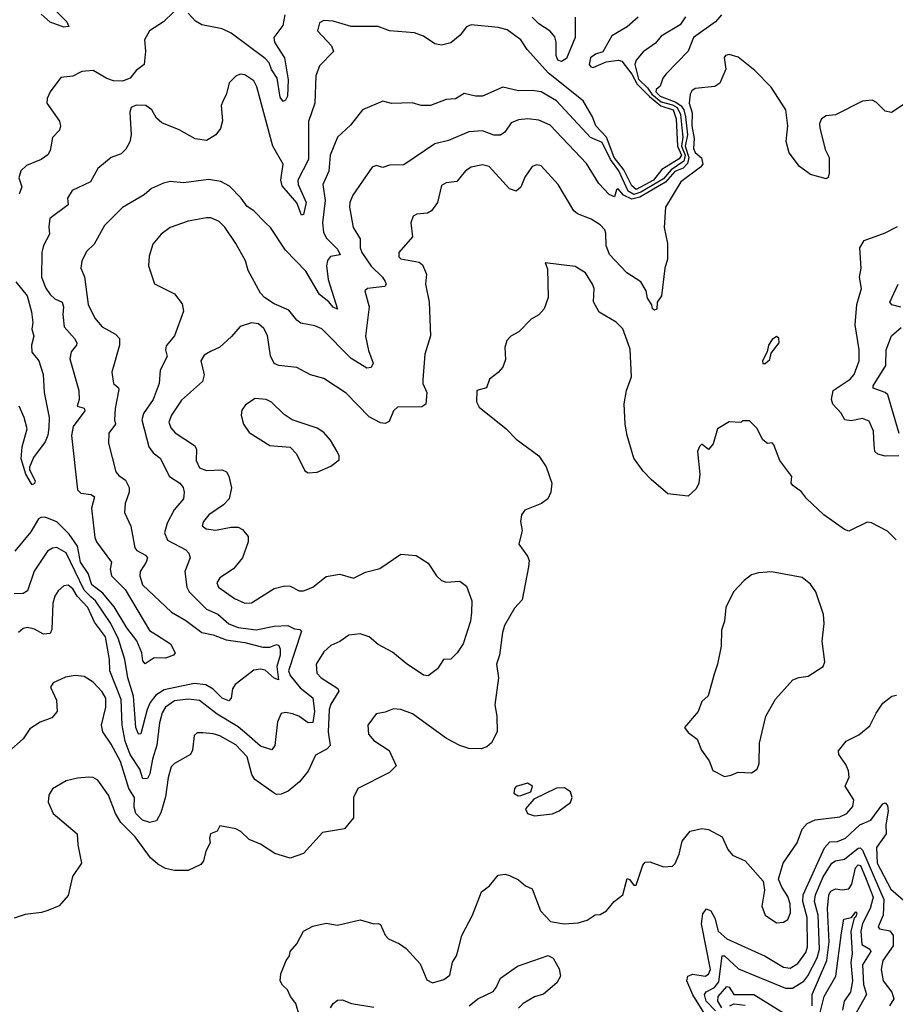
# Model space of a CAD drawing. Extents: x 1603745 to 1745082, y 385868 to 533966.
# Tile 443 of 646: x 1704320 to 1708190, y 450701 to 455054. Entities that reach past the tile are written whole.
import ezdxf

# ---------------------------------------------------------------- set-up
doc = ezdxf.new("R2010")
doc.units = 0

msp = doc.modelspace()

# ---------------------------------------------------------------- linework, layer by layer
at = {"layer": '0CON20XD'}
for points in [[(1707421.9, 455075), (1707395.7, 455045), (1707298.4, 454975), (1707273.8, 454915), (1707177.7, 454815), (1707162.7, 454795), (1707150.7, 454759.3), (1707132.5, 454745), (1707132, 454735), (1707151.4, 454715), (1707219.5, 454689.5), (1707243.2, 454673.2), (1707254.8, 454655), (1707263.3, 454625), (1707270.9, 454545), (1707261.7, 454495), (1707277.1, 454445), (1707272.2, 454417.8), (1707252.3, 454397.7), (1707215, 454382.4), (1707174.2, 454335.8), (1707060.2, 454269.8), (1707025, 454260.2), (1706988, 454278), (1706965, 454306.7), (1706958, 454302), (1706948.8, 454271.2), (1706925, 454280.5), (1706879.6, 454329.6), (1706825, 454418.5), (1706665, 454586.9), (1706615, 454609.2), (1706565.4, 454615.4), (1706525, 454610.4), (1706491.9, 454598.1), (1706463.9, 454556.1), (1706445, 454543.3), (1706415, 454543.1), (1706365, 454562), (1706305, 454558.7), (1706215, 454520), (1706155, 454504.5), (1706018.3, 454411.7), (1705955, 454411.1), (1705925, 454400.8), (1705895, 454408.6), (1705877.9, 454402.1), (1705791.8, 454278.2), (1705778.8, 454245), (1705778.4, 454225), (1705793.5, 454135), (1705824.7, 454085), (1705825.3, 454045), (1705832.2, 454025), (1705873.9, 453963.9), (1705924.2, 453915), (1705935.8, 453895.8), (1705940, 453885), (1705933.3, 453875), (1705857.5, 453865), (1705845.8, 453855), (1705864.6, 453785), (1705848.7, 453655), (1705861.9, 453591.9), (1705882.2, 453535), (1705873.4, 453516.6), (1705855, 453513.5), (1705785, 453556.2), (1705655, 453687.8), (1705625, 453700.6), (1705562.4, 453712.4), (1705544.4, 453725), (1705509.3, 453769.3), (1705445, 453797.5), (1705401.4, 453825), (1705384.4, 453845), (1705330, 453945), (1705317.7, 453987.7), (1705275, 454064.4), (1705226.2, 454136.2), (1705201.2, 454161.2), (1705165, 454177.8), (1705145, 454178.1), (1705065, 454162.7), (1704984.7, 454135.3), (1704945, 454105.8), (1704907.9, 454062.1), (1704892, 454008), (1704889.2, 453965), (1704915.7, 453885.7), (1705005, 453842.5), (1705038.3, 453798.3), (1705044, 453765), (1705005, 453656.2), (1704967.9, 453612.1), (1704964.3, 453595), (1704971.2, 453565), (1704940.5, 453505), (1704936.9, 453445), (1704910, 453375), (1704867.2, 453312.8), (1704859.6, 453285), (1704891.2, 453165), (1704909.7, 453139.7), (1704940.5, 453115), (1704982.9, 453035), (1705028.6, 453005), (1705041.9, 452985), (1705046.9, 452965), (1705044.3, 452935), (1705003.1, 452886.9), (1704971.8, 452828.2), (1704959.4, 452785), (1704973.3, 452753.3), (1705055, 452710), (1705067.8, 452695), (1705073.1, 452675), (1705049.6, 452615), (1705058.9, 452545), (1705069.2, 452525), (1705145, 452447.8), (1705196.1, 452426.1), (1705245, 452383.6), (1705286.3, 452366.3), (1705365, 452356.1), (1705445, 452372.9), (1705505, 452375.5), (1705535, 452360.8), (1705558, 452358), (1705565, 452350), (1705508, 452175), (1705515, 452154.7), (1705560, 452100), (1705615.2, 452055.2), (1705623.5, 451995), (1705615, 451947.1), (1705595, 451944.8), (1705554.2, 451974.2), (1705526, 451985), (1705495, 451990.5), (1705475, 451986), (1705459.6, 451950.4), (1705448.2, 451845), (1705435, 451826.5), (1705385, 451841.6), (1705324.7, 451894.7), (1705285, 451928), (1705193.2, 451983.2), (1705115, 452044.2), (1705065, 452050), (1705005, 452042.5), (1704965, 452015.3), (1704949.7, 451990.3), (1704937.6, 451945), (1704926.9, 451846.9), (1704906.8, 451785), (1704895, 451720), (1704885, 451699.1), (1704865, 451697.6), (1704851.2, 451741.2), (1704808.2, 451805), (1704786.1, 451865), (1704772.7, 451935), (1704768.5, 452048.5), (1704718.8, 452175), (1704716.8, 452225), (1704698.7, 452325), (1704650.2, 452390.2), (1704620.7, 452455), (1704574.8, 452505), (1704555, 452538.2), (1704535, 452554.2), (1704515, 452551.3), (1704490.5, 452529.5), (1704474.8, 452505.2), (1704467.2, 452475), (1704462.6, 452357.4), (1704455, 452340), (1704425, 452337.9), (1704385, 452359.3), (1704355, 452366.9), (1704335, 452362.5), (1704315.3, 452344.7)], [(1705000.9, 455089.1), (1704955.6, 455044.4), (1704893.3, 455005), (1704872, 454965), (1704875.8, 454915), (1704870, 454855), (1704835, 454828.8), (1704808.8, 454795), (1704775, 454781.5), (1704735, 454783.8), (1704705, 454793.8), (1704645, 454829.2), (1704595.4, 454824.6), (1704555, 454804.5), (1704502.4, 454797.6), (1704455.5, 454734.5), (1704441.4, 454705), (1704440, 454685), (1704495.6, 454605), (1704500.6, 454585), (1704495.8, 454565), (1704465, 454533.3), (1704455.5, 454475), (1704444.1, 454455.9), (1704415, 454435.5), (1704350.1, 454409.9), (1704325.5, 454385), (1704315.6, 454355), (1704329.5, 454315), (1704317.6, 454282.4)], [(1704478.2, 455095), (1704528.8, 455045), (1704536.6, 455023.4), (1704515, 455020), (1704455, 455042.3), (1704415, 455077.7)], [(1705491.4, 455075), (1705482.4, 455027.6), (1705443.1, 454975), (1705446.7, 454955), (1705461.3, 454931.3), (1705489.7, 454885), (1705507.2, 454787.3), (1705503, 454715), (1705495, 454697.3), (1705485, 454691.5), (1705471.2, 454711.2), (1705457.6, 454795), (1705433.2, 454833.2), (1705422.7, 454862.7), (1705405, 454882.7), (1705255, 454994.4), (1705215, 455012.9), (1705125, 455030.8), (1705097.6, 455047.6), (1705065, 455082)], [(1707053.3, 455065), (1707005, 455022.7), (1706937.4, 454982.6), (1706897.9, 454912.1), (1706865, 454901.3), (1706843.5, 454885), (1706837.5, 454855), (1706844.7, 454844.7), (1706855, 454842.8), (1706912.1, 454867.9), (1706965, 454874.2), (1706980.8, 454870.8), (1707025, 454813.5), (1707049.2, 454769.2), (1707103.6, 454713.6), (1707153.1, 454673.1), (1707208.2, 454655), (1707221.5, 454615), (1707226.6, 454495), (1707244.5, 454455), (1707235, 454438.9), (1707158.4, 454391.6), (1707121.7, 454345), (1707045, 454303.8), (1707025, 454319.8), (1706990.2, 454390.2), (1706947.3, 454445), (1706913.8, 454533.8), (1706866.5, 454585), (1706851, 454625), (1706811, 454695), (1706656.7, 454816.7), (1706562.5, 454922.5), (1706534.6, 454965), (1706475, 455009.5), (1706435, 455019.4), (1706315, 455031.4), (1706295, 455022.5), (1706266.9, 454985), (1706225, 454951.4), (1706185, 454941.4), (1706155, 454947.5), (1706105, 454980.5), (1706065, 454995.5), (1705955, 455004.4), (1705905, 455023.1), (1705785, 455023.1), (1705705, 455047.9), (1705665, 455050.8), (1705645, 455040), (1705636, 455005), (1705698, 454938), (1705707.2, 454912.8), (1705645, 454850), (1705629.2, 454805), (1705624.6, 454685), (1705595.9, 454604.1), (1705596, 454435), (1705549.3, 454345), (1705551.3, 454325), (1705585.8, 454245.8), (1705575, 454193.1), (1705565, 454189.4), (1705545, 454243.8), (1705479.8, 454319.8), (1705474.8, 454345), (1705485.2, 454415), (1705438.9, 454495), (1705367.6, 454757.6), (1705355, 454784.2), (1705315, 454810.6), (1705295, 454812.9), (1705275.7, 454804.3), (1705245.8, 454774.2), (1705234.4, 454725.6), (1705218.3, 454691.7), (1705210.8, 454675), (1705215.9, 454605.9), (1705207.3, 454572.7), (1705187.5, 454545), (1705145, 454520), (1705095, 454527.5), (1705025, 454566.2), (1704947.9, 454597.9), (1704925, 454618.8), (1704904.3, 454655), (1704878, 454675), (1704835, 454675.4), (1704813.3, 454665), (1704807.5, 454645), (1704812.1, 454545), (1704806.7, 454513.3), (1704788.7, 454481.3), (1704768.7, 454461.3), (1704724, 454445), (1704665, 454396.5), (1704632.7, 454337.3), (1704551.4, 454298.6), (1704531.4, 454265), (1704534, 454235), (1704452.9, 454175), (1704448.2, 454138.2), (1704452.5, 454105), (1704425.5, 454055), (1704417.9, 454025), (1704417.2, 453915), (1704435, 453866.9), (1704455, 453839.5), (1704475, 453819.6), (1704507.8, 453805), (1704513.1, 453785), (1704510.2, 453750.2), (1704516.3, 453696.4), (1704562.2, 453645), (1704572.2, 453625), (1704571.1, 453615), (1704547.7, 453585), (1704541.5, 453555), (1704581.1, 453415), (1704583.2, 453375), (1704573.6, 453345), (1704605, 453336.2), (1704608.4, 453325), (1704555.8, 453255), (1704549.1, 453215), (1704576.1, 452976.1), (1704590.8, 452960.8), (1704635.3, 452955.3), (1704650.9, 452945), (1704638, 452895), (1704651.6, 452765), (1704660.3, 452745), (1704726.2, 452655), (1704720.3, 452625), (1704725.9, 452595), (1704786.2, 452535), (1704894, 452354), (1704925, 452333.8), (1704986.2, 452295), (1705007.5, 452255), (1705000, 452245), (1704965, 452231.5), (1704915, 452232.9), (1704875, 452205.7), (1704865, 452220), (1704860, 452255), (1704837.5, 452307.5), (1704793.4, 452365), (1704738.3, 452458.3), (1704688, 452518), (1704638.3, 452555), (1704623.3, 452605), (1704589.2, 452655), (1704576.2, 452726.2), (1704538.7, 452778.7), (1704485, 452834.4), (1704435, 452853.5), (1704416.1, 452853.9), (1704403.2, 452846.8), (1704369.7, 452790.3), (1704298.5, 452705)], [(1706774.5, 455065), (1706774.9, 454975), (1706737.1, 454882.9), (1706715, 454868.4), (1706698.7, 454875), (1706690.4, 454895), (1706691.7, 454955), (1706685, 454977.8), (1706665, 455003.3), (1706615, 455035.6), (1706585.4, 455065)], [(1707263, 455067), (1707239.4, 455030.6), (1707155, 454980.9), (1707129.6, 454950.4), (1707075, 454912.1), (1707045, 454875.5), (1707038.9, 454855), (1707055, 454790.7), (1707095, 454752.2), (1707113.9, 454723.9), (1707155, 454690.9), (1707205, 454677.7), (1707226.1, 454665), (1707240, 454635), (1707246, 454576)], [(1708225, 454676.7), (1708173.6, 454643.6), (1708145, 454650), (1708107.3, 454687.3), (1708087.3, 454697.3), (1708045, 454692.9), (1707925, 454633.3), (1707885, 454628.9), (1707863.3, 454615), (1707855.5, 454595), (1707856.5, 454575), (1707879.5, 454479.5), (1707897.5, 454445), (1707898, 454375), (1707893.6, 454356.4), (1707885, 454350), (1707815, 454368.8), (1707766, 454405), (1707720.6, 454465), (1707708.1, 454515), (1707715.4, 454585), (1707705.4, 454655.4), (1707641.2, 454755), (1707568.8, 454828.8), (1707495, 454887.5), (1707455, 454899.4), (1707440, 454895), (1707433.9, 454886.1), (1707440.8, 454835), (1707415, 454773.8), (1707391.7, 454758.3), (1707305, 454748.9), (1707290.9, 454739.1), (1707283.8, 454725), (1707279.4, 454685), (1707292, 454642), (1707291.1, 454585), (1707301.1, 454528.9), (1707298.2, 454485), (1707305, 454467.1), (1707333.5, 454443.5), (1707339.3, 454415), (1707328.7, 454401.3), (1707242.5, 454337.5), (1707174.7, 454225), (1707168.9, 454135), (1707182.5, 454065), (1707182.7, 453995), (1707171.8, 453955), (1707156.6, 453833.4), (1707136.7, 453805), (1707135.8, 453774.2), (1707125, 453770), (1707117.5, 453775), (1707113.3, 453793.3), (1707095, 453822.5), (1707088.1, 453855), (1707065.6, 453895), (1707003.5, 453935), (1706926.4, 454016.4), (1706911.7, 454055), (1706910.4, 454109.6), (1706905.4, 454125), (1706885, 454146.9), (1706845, 454172.5), (1706785.4, 454195.4), (1706769.4, 454209.4), (1706700, 454325), (1706625, 454407.5), (1706605, 454411.4), (1706585, 454404.2), (1706552.9, 454357.1), (1706535, 454313.3), (1706514.2, 454295.8), (1706485, 454305.6), (1706395, 454405.4), (1706365, 454412.5), (1706315, 454402.1), (1706290, 454385), (1706252, 454338), (1706205, 454332.5), (1706185, 454320.8), (1706167.1, 454245), (1706140.7, 454209.3), (1706121.7, 454198.3), (1706075.7, 454194.3), (1706058.8, 454185), (1706049.2, 454155), (1706055.5, 454094.5), (1705995.8, 454025), (1705995.9, 454005.9), (1706005, 453996.2), (1706085, 453982.5), (1706100, 453970), (1706118.3, 453928.3), (1706114.2, 453885), (1706129.2, 453805), (1706136.4, 453656.4), (1706110, 453575), (1706101.7, 453461.7), (1706102.5, 453445), (1706119.1, 453405), (1706115.4, 453354.6), (1706097.9, 453342.1), (1705989.6, 453340.4), (1705971.9, 453325), (1705952.5, 453277.5), (1705935, 453268.1), (1705915, 453272.2), (1705865, 453298.5), (1705762.4, 453402.4), (1705665, 453468.2), (1705605, 453484.5), (1705545, 453516.5), (1705465, 453525.4), (1705445, 453533.3), (1705428.5, 453568.5), (1705415, 453657.5), (1705398.8, 453688.8), (1705375, 453709.1), (1705345, 453713.6), (1705295, 453697.1), (1705256.9, 453653.1), (1705205, 453606.7), (1705162.8, 453587.2)], [(1707246, 454576), (1707251.4, 454535), (1707245.1, 454495), (1707261.4, 454455), (1707255, 454427.8), (1707199.4, 454390.6), (1707165, 454350.4), (1707065, 454290.6), (1707035, 454281), (1707009, 454295), (1706967.5, 454385), (1706931, 454435), (1706895, 454510.9), (1706842.9, 454532.9), (1706692.7, 454695), (1706625, 454734.7), (1706585, 454740.9), (1706525, 454739.2), (1706455, 454755.5), (1706365, 454715.6), (1706335, 454715.5), (1706285, 454726.9), (1706246.1, 454703.9), (1706205, 454700.4), (1706135, 454673.8), (1706094.6, 454674.6), (1706055, 454686.9), (1705963.3, 454683.3), (1705925, 454694), (1705835, 454655.7), (1705782.4, 454587.6), (1705725.3, 454534.7), (1705691.6, 454455), (1705685.7, 454384.3), (1705659.7, 454325), (1705669.8, 454255), (1705658.1, 454155), (1705663.3, 454115), (1705675, 454090), (1705725, 454040), (1705737.1, 454015), (1705693.4, 454006.6), (1705680.2, 453989.8), (1705676.1, 453965), (1705683.4, 453905), (1705725, 453773.8), (1705705, 453783.4), (1705686.6, 453806.6), (1705645, 453838.9), (1705585, 453942.3), (1705495, 454034.5), (1705428.9, 454135), (1705406, 454156), (1705355, 454209.2), (1705325, 454228.6), (1705299.1, 454265), (1705247.4, 454317.4), (1705208.7, 454338.7), (1705155, 454347.1), (1705045, 454332.1), (1704985, 454338.8), (1704955, 454331.5), (1704902.7, 454307.3), (1704870.2, 454279.8), (1704775, 454223.1), (1704695, 454144.3), (1704648.9, 454061.1), (1704615, 454028.8), (1704595, 453986.7), (1704590, 453955), (1704606.8, 453916.8), (1704623.3, 453795), (1704651.8, 453735), (1704685, 453695.5), (1704744, 453664), (1704761.5, 453645), (1704760.8, 453615), (1704726.7, 453495), (1704734.3, 453445), (1704756.9, 453426.9), (1704758.8, 453418.8), (1704742.7, 453335), (1704738.8, 453285), (1704743.1, 453265), (1704714.6, 453225.4), (1704712.1, 453182.1), (1704745.5, 453055), (1704758.1, 453038.1), (1704787.4, 453017.4), (1704804.1, 452985), (1704804.6, 452965), (1704786.2, 452915), (1704783.6, 452875), (1704811.4, 452815), (1704829.6, 452719.6), (1704837.8, 452707.8), (1704876.5, 452686.5), (1704885.4, 452675), (1704879.4, 452655), (1704852.2, 452615), (1704850.9, 452595), (1704862.6, 452555), (1704990.4, 452435), (1705055, 452398), (1705125, 452345.3), (1705175, 452334), (1705232, 452312), (1705315, 452300.3), (1705395, 452280), (1705425, 452279.8), (1705455, 452291.7), (1705465, 452287.6), (1705471.3, 452271.3), (1705471.9, 452245), (1705456.6, 452195), (1705464.4, 452135.6), (1705445, 452142.2), (1705405, 452177.8), (1705385, 452182), (1705355, 452178.2), (1705272.5, 452115), (1705260.5, 452095), (1705255.4, 452055), (1705245, 452042.5), (1705215, 452053.8), (1705175, 452094.8), (1705142.8, 452112.8), (1705091, 452119), (1704958.8, 452091.2), (1704921.6, 452068.4), (1704896.2, 452035), (1704883, 452005), (1704855, 451896.9), (1704845, 451895.5), (1704834.1, 451924.1), (1704823.2, 452063.2), (1704797.5, 452145), (1704785.5, 452225), (1704757.4, 452315), (1704722.8, 452385), (1704654.6, 452484.6), (1704635, 452502.6), (1704605, 452531.5), (1704525, 452697), (1704485, 452720.8), (1704465, 452718.2), (1704443.3, 452705), (1704384.1, 452615.9), (1704355, 452528.9), (1704335, 452516.5), (1704295, 452515.7)], [(1708205, 453125.3), (1708145, 453124.1), (1708112.4, 453132.4), (1708099.5, 453145), (1708096, 453175), (1708093.8, 453235), (1708075, 453279.2), (1708045, 453290.5), (1707995, 453280.9), (1707966.7, 453285), (1707950, 453315), (1707914.1, 453354.1), (1707907.5, 453375), (1707915.5, 453415), (1707991.1, 453465), (1708008.2, 453485), (1708030, 453545), (1708029.6, 453595), (1708012.1, 453705), (1708020.4, 453795), (1708041.1, 453865), (1708032.3, 453915), (1708038.9, 453955), (1708032.5, 454045), (1708051.7, 454078.3), (1708145, 454111.1), (1708200, 454140)], [(1708193.8, 452755), (1708155, 452792.5), (1708085, 452830), (1708065, 452832.5), (1707985, 452793.3), (1707965, 452800), (1707873.3, 452865), (1707797.3, 452937.3), (1707775.9, 452965.9), (1707736.7, 452995), (1707730, 453005), (1707733.3, 453035), (1707678.8, 453105), (1707653.6, 453173.6), (1707645, 453182.5), (1707625, 453180), (1707605, 453196.7), (1707578.3, 453248.3), (1707545, 453280), (1707515, 453280), (1707507.5, 453272.5), (1707455, 453276.7), (1707404.2, 453245), (1707385, 453178.8), (1707365, 453153.3), (1707335, 453176.7), (1707325, 453167.5), (1707316.2, 453145), (1707325.5, 453045), (1707322.2, 453005), (1707310.3, 452979.7), (1707275, 452947.5), (1707185, 452957.5), (1707111.3, 453021.3), (1707075, 453058), (1707034.4, 453115), (1707005.4, 453215), (1706996.1, 453265), (1706991.5, 453355), (1707002.2, 453415), (1707024.4, 453475), (1707017.9, 453597.9), (1706985, 453687.1), (1706956.5, 453716.5), (1706880.5, 453760.5), (1706856.3, 453806.3), (1706858.6, 453865), (1706851.4, 453885), (1706820, 453935), (1706775, 453962), (1706641.7, 453978.3), (1706653, 453953), (1706655.7, 453825.7), (1706637.8, 453775), (1706615, 453749.4), (1706580.6, 453729.4), (1706525.5, 453674.5), (1706491.2, 453655), (1706473.3, 453635), (1706464.2, 453605), (1706467.8, 453552.2), (1706455, 453518), (1706435, 453494.4), (1706395.7, 453465), (1706383.6, 453426.4), (1706340, 453415), (1706338.8, 453365), (1706351.3, 453341.3), (1706470, 453245), (1706515, 453198.8), (1706614, 453125), (1706646.8, 453076.8), (1706671.9, 453005), (1706668.1, 452965), (1706654.2, 452935), (1706626.2, 452915), (1706552.5, 452885), (1706537.5, 452865), (1706534, 452835), (1706541.2, 452795), (1706526.7, 452735), (1706565, 452682.5), (1706572.3, 452662.3), (1706569.2, 452635), (1706540.9, 452489.1), (1706507.6, 452452.4), (1706462.9, 452375), (1706453.9, 452345), (1706440, 452245), (1706427.9, 452205), (1706435.6, 452145), (1706419.5, 452025), (1706429.1, 451975), (1706430, 451905), (1706405, 451857.1), (1706385, 451840), (1706359.6, 451830.4), (1706305, 451832.2), (1706264.6, 451844.6), (1706206.2, 451876.2), (1706056, 451985), (1706005, 452004.3), (1705972.7, 452007.3), (1705935, 451992), (1705895, 451985.8), (1705858.8, 451935), (1705861.2, 451895), (1705885, 451868), (1705952.4, 451822.4), (1705983.8, 451755), (1705955, 451725.8), (1705814.3, 451655), (1705795.7, 451615), (1705795.6, 451525), (1705755, 451476.9), (1705658.9, 451461.1), (1705575, 451367.5), (1705515, 451346.9), (1705448, 451368), (1705385, 451409.2), (1705335, 451430), (1705297.5, 451465), (1705275, 451477.5), (1705205, 451490), (1705193, 451467), (1705163.8, 451455), (1705158.8, 451435), (1705162.5, 451415), (1705142.1, 451377.9), (1705131.9, 451335), (1705120.4, 451319.6), (1705065, 451292.9), (1705005, 451292.3), (1704965, 451301.2), (1704930.4, 451320.4), (1704898.9, 451348.9), (1704831, 451441), (1704766.8, 451505), (1704743.8, 451545), (1704712.2, 451625), (1704665, 451692), (1704645, 451704.2), (1704625, 451705.7), (1704575, 451701.4), (1704525, 451688.6), (1704465, 451653.8), (1704448.8, 451625), (1704446.2, 451595), (1704468.8, 451545), (1704573.8, 451455), (1704576.4, 451406.4), (1704593.8, 451325), (1704554.1, 451265.9), (1704535, 451182.5), (1704495, 451136.7), (1704444.3, 451115.7), (1704416.4, 451106.4), (1704345, 451098), (1704295, 451082.5)], [(1704303.8, 453895), (1704352.8, 453832.7), (1704372.4, 453762.4), (1704378.7, 453715), (1704374.4, 453685), (1704382.6, 453655), (1704371.8, 453615), (1704374.1, 453584.1), (1704405, 453546.2), (1704423.3, 453485), (1704428.7, 453405), (1704449.7, 453295), (1704448.6, 453251.4), (1704445, 453216.7), (1704432.4, 453187.6), (1704381.7, 453118.3), (1704363.3, 453075), (1704363.8, 453063.8), (1704388.8, 453015), (1704385, 453003.3), (1704375, 452997.5), (1704371.7, 453001.7), (1704346.7, 453045), (1704327, 453113), (1704330.8, 453165), (1704353.3, 453245), (1704340, 453295), (1704317.8, 453345)], [(1708215, 453783.3), (1708175, 453792.9), (1708165.8, 453805), (1708202.4, 453885)], [(1708206.2, 453225), (1708157.5, 453395), (1708145, 453405.8), (1708092.1, 453425), (1708091.8, 453435), (1708147.7, 453525), (1708149.3, 453595), (1708173.6, 453656.4), (1708216.4, 453693.6)], [(1707605, 453533.8), (1707615, 453534.4), (1707635, 453551.1), (1707640.8, 453579.2), (1707676, 453625), (1707675.4, 453645.4), (1707665, 453652.9), (1707645, 453640), (1707629.2, 453615), (1707623.1, 453585), (1707603.5, 453545), (1707605, 453533.8)], [(1705162.8, 453587.2), (1705135, 453570), (1705121.2, 453545), (1705135.5, 453484.5), (1705128.5, 453455), (1705035, 453371.9), (1704990.8, 453305), (1704979.6, 453275), (1704988.8, 453248.8), (1705007.8, 453227.8), (1705092.1, 453172.1), (1705100.9, 453155), (1705099.7, 453105), (1705115, 453072.1), (1705145, 453060.5), (1705215, 453064), (1705234.4, 453055), (1705245, 453036.2), (1705256.3, 452983.7), (1705246.5, 452935), (1705221.1, 452908.9), (1705156.7, 452865), (1705132, 452835), (1705126.4, 452816.4), (1705143.6, 452803.6), (1705185, 452797.5), (1705255, 452810.7), (1705285, 452810), (1705305, 452800), (1705329.3, 452769.3), (1705329.6, 452745), (1705304.4, 452675), (1705265, 452625.5), (1705204.1, 452585.9), (1705191.9, 452565), (1705199.2, 452545), (1705269.5, 452495), (1705315, 452474.1), (1705345, 452476.6), (1705445, 452538.8), (1705491.5, 452551.5), (1705515, 452548.9), (1705555, 452529.1), (1705575, 452529.1), (1705615, 452544.5), (1705675, 452592.7), (1705735, 452603.1), (1705795, 452584.5), (1705848.9, 452611.1), (1705912.2, 452627.8), (1706005, 452690.8), (1706072.5, 452685), (1706125, 452650.8), (1706162, 452595), (1706185, 452574.2), (1706205, 452567.1), (1706265, 452571.2), (1706295, 452550), (1706317.8, 452485), (1706317, 452433), (1706312.9, 452395), (1706280, 452295), (1706254.2, 452255), (1706225, 452226.2), (1706192.5, 452225), (1706165.9, 452184.1), (1706125, 452153.8), (1706105, 452156.2), (1706028, 452208), (1705967.6, 452257.6), (1705905, 452291.8), (1705865, 452325.5), (1705825, 452339.1), (1705775, 452333.3), (1705734.7, 452305.3), (1705695, 452287.5), (1705665, 452259.5), (1705630.8, 452205), (1705633.3, 452165), (1705651.9, 452145), (1705726.6, 452096.6), (1705731.1, 452085), (1705695, 452028.5), (1705688.4, 452005), (1705683.7, 451905), (1705691.9, 451845), (1705679, 451831), (1705626.9, 451803.1), (1705595, 451732), (1705556, 451684), (1705506.8, 451643.2), (1705475, 451630.4), (1705455, 451629.1), (1705445, 451634.5), (1705360, 451695), (1705346.4, 451716.4), (1705325.3, 451795), (1705275, 451848), (1705205, 451887.5), (1705175, 451897.2), (1705129.5, 451900.5), (1705105, 451900.6), (1705090.5, 451889.5), (1705084.5, 451825), (1705075.6, 451805), (1705003.9, 451766.1), (1704989, 451751), (1704975.7, 451704.3), (1704965, 451618.8), (1704943.2, 451546.8), (1704925, 451512.5), (1704895, 451504.7), (1704862.5, 451515), (1704833.2, 451545), (1704826.7, 451573.3), (1704827.1, 451615), (1704802.1, 451655), (1704765.2, 451775), (1704725, 451850.8), (1704687.8, 451905), (1704682.4, 451935), (1704701.5, 452015), (1704700.2, 452055), (1704685, 452082.7), (1704645, 452124.6), (1704605, 452149.5), (1704565, 452154.6), (1704522.7, 452147.3), (1704468.3, 452121.7), (1704456.4, 452103.6), (1704483.3, 452045), (1704485.7, 451995), (1704462.6, 451967.4), (1704411.1, 451948.9), (1704365, 451918.9), (1704335.7, 451875), (1704271.8, 451818.2)], [(1705595, 453050), (1705635, 453053.3), (1705695, 453080), (1705731.7, 453108.3), (1705732.5, 453125), (1705723.8, 453145), (1705693.8, 453195), (1705665, 453228.8), (1705635, 453247.5), (1705524.6, 453284.6), (1705489.1, 453309.1), (1705432.6, 453362.6), (1705408.8, 453375), (1705360.9, 453379.1), (1705318.3, 453351.7), (1705302.4, 453327.6), (1705298.6, 453305), (1705308.6, 453265), (1705335, 453229.2), (1705425, 453171.4), (1705515, 453163.8), (1705544, 453135), (1705580, 453060), (1705595, 453050)], [(1707435, 451708), (1707465, 451714.2), (1707495, 451727.1), (1707555, 451723.8), (1707579.5, 451740.5), (1707588.8, 451765), (1707589.2, 451855), (1707617.9, 451975), (1707660.6, 452049.4), (1707736.7, 452135), (1707763.5, 452146.5), (1707805, 452151.9), (1707871.1, 452195), (1707877.8, 452215), (1707867, 452307), (1707875.7, 452385), (1707872.9, 452425), (1707838, 452525), (1707815, 452558.8), (1707778.3, 452588.3), (1707643, 452613), (1707585, 452608.6), (1707555, 452599.2), (1707521.2, 452575), (1707475, 452523.8), (1707440.8, 452455), (1707435.6, 452395), (1707421.9, 452355), (1707420, 452285), (1707404.3, 452205), (1707389.1, 452160.9), (1707363.3, 452065), (1707335, 452040), (1707318.6, 451995), (1707257.5, 451925), (1707275, 451902), (1707313.6, 451873.6), (1707333.8, 451825), (1707367.7, 451777.7), (1707383.3, 451735), (1707435, 451708)], [(1705572.9, 450592.9), (1705540, 450705), (1705517.1, 450735), (1705504.4, 450764.4), (1705482, 450785), (1705471.2, 450805), (1705474.2, 450835.8), (1705498, 450895), (1705512, 450915), (1705515.8, 450935), (1705545, 450968), (1705575, 451023.8), (1705615, 451046), (1705675, 451060), (1705725, 451051.2), (1705825, 451074), (1705885, 451056.7), (1705905, 451058.8), (1705915, 451053.3), (1705935, 451006.7), (1705950.7, 450990.7), (1705999.1, 450969.1), (1706028.5, 450948.5), (1706089.5, 450879.5), (1706119.2, 450809.2), (1706145, 450795.8), (1706195, 450811.1), (1706220.6, 450829.4), (1706233.3, 450886.7), (1706250, 450915), (1706257.4, 450942.6), (1706274.6, 451005), (1706320.9, 451095), (1706361.7, 451198.3), (1706396.2, 451225), (1706435, 451272), (1706465, 451275.8), (1706485, 451270.8), (1706525, 451252), (1706555, 451224.2), (1706585, 451211.2), (1706621.4, 451115), (1706666.4, 451066.4), (1706726.4, 451056.4), (1706788.3, 451061.7), (1706827.5, 451072.5), (1706864.1, 451095.9), (1706885, 451098.8), (1706913.3, 451115), (1706946.7, 451155), (1706986.2, 451185), (1707005, 451257.5), (1707015, 451253.3), (1707035, 451227.5), (1707045, 451227.5), (1707074.2, 451315.8), (1707085, 451330), (1707105, 451331.2), (1707165, 451309.2), (1707205, 451311.2), (1707216.4, 451323.6), (1707234.7, 451365.3), (1707247.6, 451422.4), (1707282.8, 451467.2), (1707335, 451478.1), (1707365, 451474.2), (1707425, 451440.8), (1707450, 451385), (1707470.3, 451360.3), (1707526, 451335), (1707605.5, 451245.5), (1707612, 451205), (1707600, 451135), (1707614.3, 451095), (1707665, 451061.9), (1707695, 451064.6), (1707715, 451075.6), (1707726.8, 451105), (1707725.6, 451145), (1707715, 451177.5), (1707688.4, 451218.4), (1707673.3, 451255), (1707694.6, 451325.4), (1707755.4, 451414.6), (1707778.9, 451475), (1707800.2, 451499.8), (1707835, 451516.4), (1707945, 451529.3), (1707975.4, 451545), (1708001.5, 451575), (1708006.9, 451605), (1707968.5, 451665), (1707986, 451705), (1707982.9, 451732.9), (1707971.1, 451761.1), (1707940, 451805), (1707938.3, 451821.7), (1707972.5, 451865), (1708028.3, 451891.7), (1708077.6, 451932.4), (1708105, 451987.5), (1708135, 452032.5), (1708175, 452063.3), (1708195, 452068)], [(1706523, 451623), (1706535, 451624), (1706579.2, 451640.8), (1706586, 451666), (1706565, 451678), (1706515, 451663.8), (1706506.2, 451655), (1706504.3, 451634.3), (1706523, 451623)], [(1706595, 451534.4), (1706675, 451543.8), (1706705, 451556.2), (1706755, 451592.5), (1706762, 451615), (1706755, 451640), (1706728.3, 451658.3), (1706693.1, 451656.9), (1706592.1, 451607.9), (1706555.6, 451565), (1706565, 451544.4), (1706595, 451534.4)], [(1707355.9, 450645), (1707295, 450743.6), (1707268.1, 450805), (1707273.1, 450825), (1707295, 450834.2), (1707349.2, 450825), (1707365, 450834.7), (1707372.6, 450855), (1707333.7, 451056.3), (1707339.6, 451100.4), (1707355, 451122.5), (1707375, 451114.4), (1707392.3, 451082.3), (1707407.1, 451025), (1707445, 450989.8), (1707614.2, 450914.2), (1707695, 450864.7), (1707725, 450861.3), (1707758.7, 450881.3), (1707795, 450930.4), (1707802.2, 450955), (1707800.7, 451085), (1707781.9, 451155), (1707783, 451185), (1707876.5, 451393.5), (1707900.2, 451419.8), (1707935, 451421.1), (1707969.2, 451435), (1708033.4, 451495), (1708081.6, 451515), (1708135, 451587.1), (1708145, 451591.4), (1708155, 451579.2), (1708158.9, 451555), (1708147.4, 451495), (1708149.7, 451455), (1708106.3, 451395), (1708109.9, 451325), (1708170.2, 451210.2), (1708280, 451115)], [(1707395, 450671.7), (1707354.6, 450714.6), (1707347.3, 450745), (1707353.3, 450756.7), (1707391.4, 450775), (1707409.8, 450799.8), (1707425, 450915.6), (1707435, 450915.4), (1707497.4, 450857.4), (1707705, 450771.9), (1707735, 450772.9), (1707785, 450803.6), (1707803.7, 450826.3), (1707843.8, 450906.2), (1707854.1, 450945), (1707848.7, 451095), (1707832.2, 451155), (1707836.9, 451185), (1707870.7, 451265), (1707909.3, 451325), (1707925, 451336), (1707965, 451342.1), (1708025, 451391.7), (1708035, 451392.8), (1708045, 451383.2), (1708139.2, 451165), (1708135.9, 451095), (1708113.5, 451043.5), (1708120, 451035), (1708165, 451025.5), (1708180.7, 451005), (1708179.7, 450960.3), (1708134.8, 450895), (1708126.7, 450855), (1708136.2, 450805), (1708175, 450754.4), (1708183.8, 450725), (1708164.6, 450695)], [(1707822.4, 450695), (1707821.8, 450745), (1707886.8, 450895), (1707897.5, 450977.5), (1707890.3, 451125), (1707895.4, 451184.6), (1707905, 451200.8), (1707925, 451211.2), (1707955, 451206.7), (1707985, 451210.9), (1707997.8, 451232.2), (1708014.1, 451305), (1708025, 451317.6), (1708035.8, 451315), (1708061.3, 451255), (1708092.7, 451175), (1708078.5, 451125), (1708045, 451057.9), (1708037.6, 451025), (1708042.2, 450965), (1708076.9, 450945), (1708081.2, 450935), (1708045.2, 450875), (1708049.2, 450789.2), (1708062.4, 450745), (1707985, 450605.4)], [(1707858.4, 450665), (1707875.8, 450735), (1707927.5, 450825), (1707952.5, 451017.5), (1707963, 451077), (1707995.7, 451084.3), (1708015, 451110), (1708019.4, 451105), (1708015, 451087.1), (1708007.7, 451082.3), (1707993.2, 451025), (1707999.7, 450925), (1707993.4, 450886.6), (1708001.4, 450805), (1707992.1, 450755), (1707963.5, 450715), (1707956.7, 450675)], [(1706306.3, 450693.7), (1706345, 450724.7), (1706411.9, 450758.1), (1706426.5, 450775), (1706445, 450816.2), (1706520.4, 450869.6), (1706655, 450916.4), (1706677.1, 450905), (1706705, 450857.5), (1706710.8, 450825), (1706693.6, 450796.4), (1706634.5, 450745.5), (1706595, 450734.3), (1706545, 450704.4), (1706525, 450684.2)], [(1707423, 450685), (1707405.8, 450715), (1707407.1, 450735), (1707445, 450779.5), (1707455, 450776.4), (1707476.2, 450745), (1707565, 450744), (1707699.9, 450659.9)], [(1705694.2, 450685), (1705706.2, 450705), (1705725, 450719.6), (1705745, 450721.5), (1705786.7, 450705), (1705885, 450688)], [(1707458.2, 450695), (1707476.1, 450703.9), (1707527, 450697)]]:
    msp.add_lwpolyline(points, dxfattribs=at)

doc.saveas('drawing.dxf')
